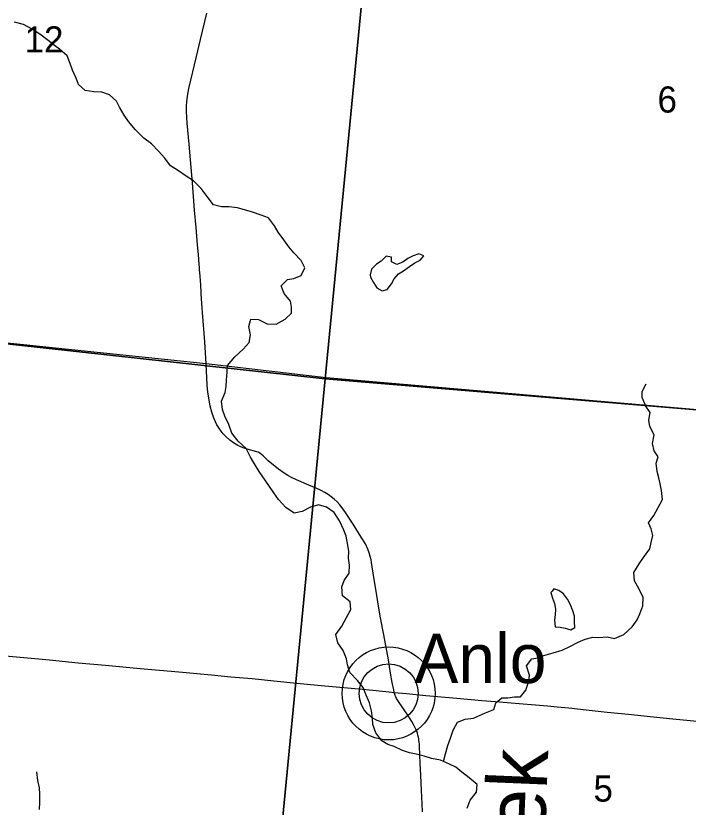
# Model space of a CAD drawing. Extents: x 0 to 1134, y 0 to 440.
# Drawn here: x 839.445 to 840.522, y 363.897 to 365.164 of the extents above; entities that cross this region are included whole.
import ezdxf

# ---------------------------------------------------------------- set-up
doc = ezdxf.new("R2010")
doc.units = 0
for name, color, linetype in [('GM_X_County_Road', 7, 'Continuous'), ('GM_X_Minor_Lake', 7, 'Continuous'), ('GM_X_Minor_River', 7, 'Continuous'), ('GM_X_Minor_River_Text', 7, 'Continuous'), ('GM_X_Section', 7, 'Continuous'), ('GM_X_Section_Text', 7, 'Continuous'), ('GM_X_Township', 7, 'Continuous'), ('GM_X_Unincorporated', 7, 'Continuous'), ('GM_X_Unincorporated_Location', 7, 'Continuous'), ('GM_X_Unincorporated_Text', 7, 'Continuous')]:
    doc.layers.add(name, color=color, linetype=linetype)

msp = doc.modelspace()

# ---------------------------------------------------------------- linework, layer by layer
at = {"layer": 'GM_X_County_Road'}
for points in [[(839.7498, 364.6056), (839.7497, 364.6066), (839.7476, 364.6421), (839.744, 364.6887), (839.7435, 364.6962), (839.743, 364.7033), (839.7424, 364.7111), (839.7419, 364.7185), (839.7418, 364.7213), (839.7416, 364.7248), (839.7413, 364.7297), (839.7411, 364.7338), (839.7408, 364.7391), (839.7401, 364.7478), (839.7393, 364.7573), (839.7391, 364.7606), (839.7387, 364.7663), (839.7374, 364.7819), (839.736, 364.7973), (839.7335, 364.8251), (839.7312, 364.853), (839.7277, 364.8963), (839.7245, 364.9335), (839.7225, 364.9582), (839.7195, 364.9922), (839.7183, 365.0108), (839.7183, 365.02), (839.7186, 365.0262), (839.7198, 365.0354), (839.7222, 365.0475), (839.7342, 365.0989), (839.7408, 365.126), (839.7509, 365.1682)], [(840.0509, 364.0808), (840.05, 364.0847), (840.0478, 364.0963), (840.045, 364.1116), (840.0415, 364.133), (840.0342, 364.1727), (840.0289, 364.2001), (840.0259, 364.2185), (840.0217, 364.2428), (840.0183, 364.2644), (840.0146, 364.2885), (840.0137, 364.2932), (840.0125, 364.2982), (840.0109, 364.3042), (840.0088, 364.3101), (840.0047, 364.3183), (839.9978, 364.3294), (839.9849, 364.35), (839.973, 364.3686), (839.9676, 364.3763), (839.9637, 364.3812), (839.9594, 364.3858), (839.9548, 364.39), (839.95, 364.394), (839.9449, 364.3977), (839.9396, 364.401), (839.934, 364.404), (839.9256, 364.4079), (839.914, 364.4127), (839.8944, 364.4209), (839.8862, 364.4247), (839.8807, 364.4278), (839.8747, 364.4315), (839.8653, 364.438), (839.8491, 364.4517), (839.8448, 364.4557), (839.8408, 364.4595), (839.8383, 364.4617), (839.8354, 364.4639), (839.8328, 364.4653), (839.8307, 364.466), (839.8151, 364.4701), (839.8089, 364.4721), (839.8051, 364.4736), (839.8002, 364.4762), (839.7935, 364.4804), (839.7878, 364.4846), (839.7811, 364.4905), (839.777, 364.4949), (839.7737, 364.499), (839.7698, 364.5045), (839.7667, 364.509), (839.7644, 364.5139), (839.7615, 364.5212), (839.7588, 364.5295), (839.7563, 364.539), (839.7544, 364.549), (839.7525, 364.5612), (839.7515, 364.5733), (839.7504, 364.5955), (839.7498, 364.6056)], [(839.3985, 364.142), (839.4986, 364.1326), (839.545, 364.1282), (839.5883, 364.1242), (839.644, 364.1192), (839.7059, 364.1136), (839.7584, 364.1087), (839.7894, 364.1058), (839.8234, 364.1027), (839.8578, 364.0991), (839.8948, 364.0955), (839.9281, 364.0924), (840.0057, 364.0851), (840.0428, 364.0816), (840.0509, 364.0808)], [(840.0959, 363.8896), (840.0957, 363.9021), (840.0947, 363.9238), (840.0932, 363.9484), (840.0924, 363.9669), (840.0913, 363.9948), (840.0912, 363.9979), (840.0909, 364.0008), (840.0905, 364.0035), (840.09, 364.0064), (840.0895, 364.0093), (840.0889, 364.0121), (840.088, 364.0153), (840.0869, 364.0184), (840.085, 364.0228), (840.0817, 364.0291), (840.0789, 364.0342), (840.0735, 364.0426), (840.0564, 364.0677), (840.0547, 364.0707), (840.0534, 364.0734), (840.0524, 364.0756), (840.0514, 364.0788), (840.0509, 364.0808)], [(840.0509, 364.0808), (840.0706, 364.0789), (840.1015, 364.076), (840.151, 364.0715), (840.1912, 364.0679), (840.2129, 364.0661), (840.2315, 364.0647), (840.2963, 364.0592), (840.3117, 364.0578), (840.3302, 364.0559), (840.358, 364.0526), (840.392, 364.0492), (840.4259, 364.0456), (840.4507, 364.0431), (840.4971, 364.0386), (840.5527, 364.0332), (840.6053, 364.0283), (840.7785, 364.0122), (840.8094, 364.0093), (840.8311, 364.0073), (840.8527, 364.0053), (840.8777, 364.0029), (840.9009, 364.0006)]]:
    msp.add_lwpolyline(points, dxfattribs=at)
at = {"layer": 'GM_X_Minor_Lake'}
for points in [[(840.0954, 364.7762), (840.0985, 364.7796), (840.0902, 364.7827), (840.081, 364.7798), (840.0726, 364.7753), (840.0645, 364.7697), (840.055, 364.7656), (840.0463, 364.7699), (840.0464, 364.7775), (840.0377, 364.7792), (840.03, 364.7713), (840.0223, 364.7664), (840.0146, 364.7582), (840.0123, 364.7494)], [(840.0123, 364.7494), (840.013, 364.7456), (840.0178, 364.7372), (840.023, 364.7284), (840.0313, 364.7234), (840.0397, 364.7256), (840.0463, 364.7346), (840.0505, 364.7429), (840.0575, 364.7508), (840.0659, 364.7556), (840.0755, 364.7624), (840.0839, 364.7683), (840.0923, 364.7728), (840.0954, 364.7762)], [(840.3087, 364.1857), (840.3166, 364.1849), (840.3246, 364.1833), (840.3337, 364.1809), (840.3402, 364.1846), (840.3395, 364.1937), (840.3396, 364.2025), (840.3371, 364.2112), (840.333, 364.2208), (840.3282, 364.23), (840.3218, 364.2384), (840.3143, 364.2438), (840.3064, 364.2466), (840.3035, 364.2428)], [(840.3035, 364.2428), (840.3017, 364.2405), (840.3043, 364.2314), (840.3076, 364.223), (840.309, 364.2142), (840.3085, 364.2051), (840.3073, 364.1971), (840.3087, 364.1857)]]:
    msp.add_lwpolyline(points, dxfattribs=at)
at = {"layer": 'GM_X_Minor_River'}
for points in [[(839.515, 365.1103), (839.5071, 365.1165), (839.4966, 365.1246), (839.4834, 365.1343), (839.471, 365.1428), (839.4574, 365.1502), (839.4426, 365.1538)], [(839.7801, 364.5611), (839.7817, 364.5706), (839.7822, 364.5805), (839.7832, 364.5934), (839.7837, 364.604), (839.7956, 364.6179), (839.8091, 364.6303), (839.8183, 364.6408), (839.8207, 364.6533), (839.8179, 364.6667), (839.8214, 364.6784), (839.8336, 364.6779), (839.8472, 364.6709), (839.862, 364.6703), (839.8761, 364.6785), (839.8861, 364.6879), (839.8866, 364.6974), (839.8849, 364.7069), (839.8744, 364.7196), (839.8696, 364.7318), (839.88, 364.7419), (839.8899, 364.7433), (839.9021, 364.7481), (839.9076, 364.7606), (839.9016, 364.7724), (839.89, 364.7844), (839.8822, 364.7943), (839.8743, 364.8051), (839.865, 364.8177), (839.859, 364.8277), (839.8497, 364.8403), (839.8376, 364.845), (839.824, 364.8494), (839.8001, 364.8565), (839.7861, 364.8582), (839.7743, 364.8583), (839.7614, 364.8615), (839.7514, 364.8746), (839.7416, 364.8876), (839.7293, 364.8995), (839.7161, 364.9084), (839.704, 364.9169), (839.6927, 364.9235), (839.6834, 364.9362), (839.6736, 364.9473), (839.6624, 364.9592), (839.65, 364.9681), (839.6365, 364.9816), (839.6256, 364.9946), (839.6185, 365.005), (839.6111, 365.0176), (839.6059, 365.0272), (839.595, 365.0376), (839.5829, 365.0415), (839.57, 365.042), (839.556, 365.0441), (839.5451, 365.0537), (839.5414, 365.064), (839.5355, 365.077), (839.5318, 365.0877), (839.527, 365.0996), (839.515, 365.1103)], [(840.1297, 363.97), (840.1329, 363.9826), (840.1365, 363.9955), (840.1412, 364.0072), (840.1451, 364.0205), (840.1521, 364.0329), (840.1643, 364.0381), (840.1777, 364.0395), (840.1872, 364.0439), (840.1971, 364.048), (840.2101, 364.0535), (840.2137, 364.0641), (840.2233, 364.072), (840.2328, 364.0722), (840.2434, 364.0736), (840.2533, 364.0735), (840.2618, 364.0844), (840.2662, 364.0988), (840.2674, 364.1083), (840.2627, 364.1232), (840.2712, 364.1345), (840.2807, 364.1359), (840.2906, 364.14), (840.3055, 364.1443), (840.3196, 364.1484), (840.3329, 364.1547), (840.3456, 364.161), (840.3566, 364.1658), (840.3688, 364.169), (840.3783, 364.1685), (840.3916, 364.1699), (840.4038, 364.1671), (840.4183, 364.1734), (840.4317, 364.1858), (840.4398, 364.1967), (840.4441, 364.2065), (840.4489, 364.2194), (840.4494, 364.2327), (840.4431, 364.2461), (840.4357, 364.2591), (840.4343, 364.2724), (840.4432, 364.2863), (840.4498, 364.2969), (840.4599, 364.3108), (840.4623, 364.3207), (840.4647, 364.3321), (840.4622, 364.3424), (840.4578, 364.3523), (840.4663, 364.364), (840.4803, 364.3896), (840.4789, 364.4037), (840.4768, 364.4148), (840.4746, 364.4243), (840.4721, 364.4342), (840.4703, 364.4475), (840.4735, 364.4577), (840.4672, 364.4677), (840.4643, 364.4791), (840.4671, 364.4928), (840.4601, 364.5065), (840.4587, 364.5164), (840.4607, 364.529), (840.454, 364.5389), (840.4481, 364.5527), (840.4479, 364.5622), (840.4545, 364.5746)], [(840.1675, 363.8955), (840.1726, 363.9084), (840.1826, 363.9208), (840.1839, 363.9334), (840.1711, 363.9441), (840.1591, 363.953), (840.1493, 363.9611), (840.1395, 363.9658), (840.1248, 363.9721), (840.1107, 363.9749), (840.0986, 363.9785), (840.0858, 363.9817), (840.0755, 363.9841), (840.0642, 363.9876), (840.0506, 363.9939), (840.0408, 363.9974), (840.031, 364.0032), (840.0212, 364.0159), (840.0165, 364.0292), (840.0162, 364.0395), (840.0145, 364.0513), (840.0112, 364.0639), (840.0061, 364.0765), (840.0013, 364.0887), (839.9919, 364.0995), (839.9799, 364.1125), (839.9759, 364.1251), (839.9745, 364.1346), (839.9693, 364.1476), (839.9604, 364.1599), (839.9575, 364.1732), (839.9668, 364.1868), (839.9746, 364.2008), (839.9816, 364.2136), (839.9802, 364.2258), (839.9682, 364.2351), (839.9668, 364.2495), (839.9708, 364.2597), (839.9785, 364.2718), (839.9794, 364.2843), (839.9777, 364.2957), (839.9782, 364.3064), (839.9768, 364.3163), (839.9739, 364.3308), (839.9703, 364.3407), (839.9632, 364.3552), (839.9547, 364.3686), (839.9426, 364.3775), (839.9294, 364.3811), (839.9168, 364.3774), (839.9034, 364.3704), (839.8908, 364.3679), (839.8773, 364.3768), (839.8657, 364.3898), (839.8582, 364.4002), (839.8511, 364.4101), (839.8444, 364.4205), (839.8347, 364.4343), (839.8273, 364.4469), (839.8209, 364.4573), (839.8135, 364.471), (839.8008, 364.483), (839.791, 364.4956), (839.7859, 364.5094), (839.7796, 364.5227), (839.7756, 364.5334), (839.7742, 364.5471), (839.7801, 364.5611)], [(839.4829, 363.8931), (839.4831, 363.9052), (839.4836, 363.9178), (839.483, 363.9277), (839.4801, 363.9399), (839.4788, 363.9536)]]:
    msp.add_lwpolyline(points, dxfattribs=at)
at = {"layer": 'GM_X_Section'}
for points in [[(839.0451, 365.6881), (840.0379, 365.5902), (839.9402, 364.5829), (838.9444, 364.6922)], [(840.0379, 365.5902), (841.0302, 365.5017), (840.9446, 364.4988), (839.9402, 364.5829)], [(838.9444, 364.6922), (839.9402, 364.5829), (839.845, 363.6002), (838.8532, 363.692)], [(839.9402, 364.5829), (840.9446, 364.4988), (840.8539, 363.505), (839.845, 363.6002)]]:
    msp.add_lwpolyline(points, close=True, dxfattribs=at)
at = {"layer": 'GM_X_Township'}
msp.add_lwpolyline([(838.4147, 364.746), (839.7495, 364.6071), (839.9416, 364.5848), (840.9452, 364.4984), (841.8841, 364.4117), (842.4801, 364.359), (842.8947, 364.3223)], dxfattribs=at)
at = {"layer": 'GM_X_Unincorporated'}
msp.add_lwpolyline([(838.4147, 364.746), (839.7495, 364.6071), (839.9416, 364.5848), (840.9452, 364.4984)], dxfattribs=at)
for radius in [0.0744, 0.0472]:
    msp.add_circle((840.0419, 364.079), radius, dxfattribs=at)
at = {"layer": 'GM_X_Unincorporated_Location'}
msp.add_line((840.0419, 364.079), (840.0419, 364.079), dxfattribs=at)

# ---------------------------------------------------------------- texts
at = {"layer": 'GM_X_Minor_River_Text'}
msp.add_text('Creek', height=0.09476, rotation=87.6381, dxfattribs=at).set_placement((840.2837, 363.6502))
at = {"layer": 'GM_X_Section_Text'}
for s, height, p in [('12', 0.04186, (839.459, 365.1052)), ('6', 0.0419, (840.4724, 365.009)), ('5', 0.0419, (840.3699, 363.9058))]:
    msp.add_text(s, height=height, rotation=0, dxfattribs=at).set_placement(p)
at = {"layer": 'GM_X_Unincorporated_Text'}
msp.add_text('Anlo', height=0.07898, rotation=0, dxfattribs=at).set_placement((840.0832, 364.0956))

doc.saveas('drawing.dxf')
